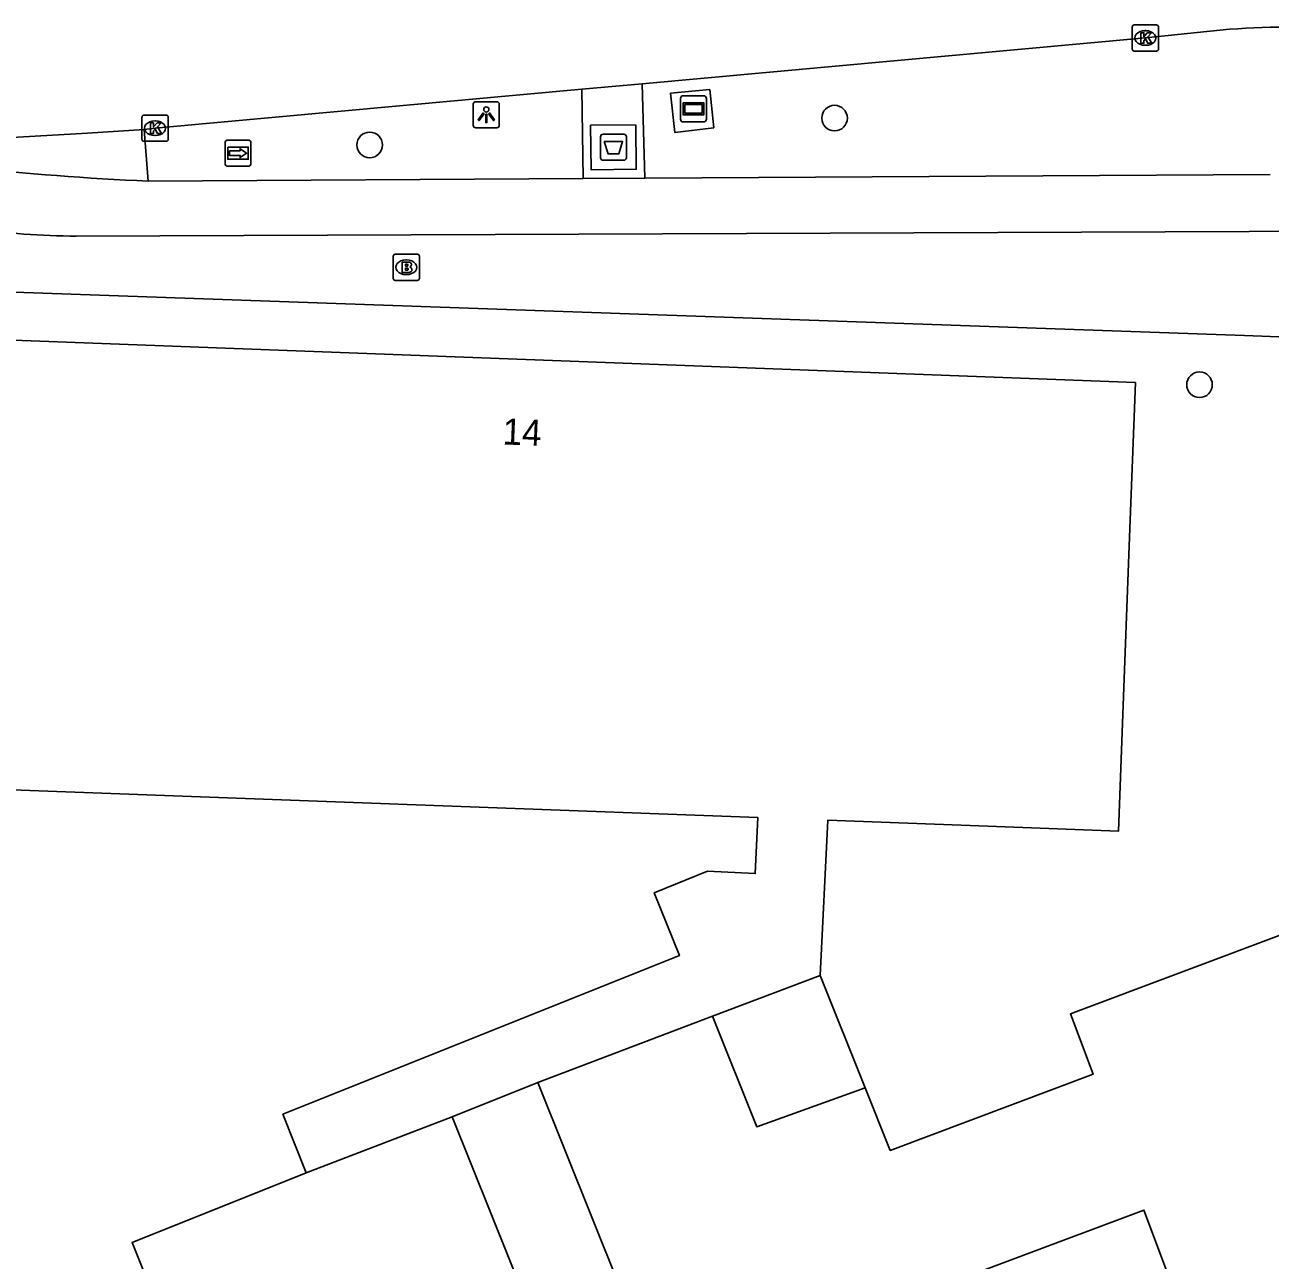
# Model space of a CAD drawing. Extents: x 161354 to 161876, y 382161 to 382804.
# Drawn here: x 161724.32 to 161771.9, y 382525.12 to 382572.33 of the extents above; entities that cross this region are included whole.
import ezdxf

# ---------------------------------------------------------------- set-up
doc = ezdxf.new("R2010")
doc.units = 0
for name, color, linetype in [('IMGEO_Afval_apart_plaats', 7, 'Continuous'), ('IMGEO_Boom', 7, 'Continuous'), ('IMGEO_Brandkraan', 7, 'Continuous'), ('IMGEO_Fietspad_gesloten', 7, 'Continuous'), ('IMGEO_Kolk', 7, 'Continuous'), ('IMGEO_Lichtpunt', 7, 'Continuous'), ('IMGEO_Pand', 7, 'Continuous'), ('IMGEO_Pand_nummerreeks', 7, 'Continuous'), ('IMGEO_Reclamebord', 7, 'Continuous'), ('IMGEO_Rijbaan_lokaal_gesloten', 7, 'Continuous'), ('IMGEO_Verkeerseiland_open', 7, 'Continuous'), ('IMGEO_Voetpad_gesloten', 7, 'Continuous'), ('IMGEO_Voetpad_open', 7, 'Continuous'), ('IMGEO_Wegwijzer', 7, 'Continuous')]:
    doc.layers.add(name, color=color, linetype=linetype)

msp = doc.modelspace()

# ---------------------------------------------------------------- linework, layer by layer
at = {"layer": 'IMGEO_Afval_apart_plaats'}
for p, q in [((161746.316, 382567.254), (161746.316, 382568.054)), ((161746.316, 382568.054), (161746.316, 382567.254)), ((161746.416, 382568.154), (161747.206, 382568.154)), ((161747.206, 382568.154), (161746.416, 382568.154)), ((161747.306, 382568.054), (161747.306, 382567.254)), ((161747.306, 382567.254), (161747.306, 382568.054)), ((161747.206, 382567.154), (161746.416, 382567.154)), ((161746.416, 382567.154), (161747.206, 382567.154))]:
    msp.add_line(p, q, dxfattribs=at)
msp.add_lwpolyline([(161746.459, 382567.868), (161747.163, 382567.868), (161747.014, 382567.398), (161746.608, 382567.398), (161746.459, 382567.868)], dxfattribs=at)
for centre, start, end in [((161746.416, 382568.054), 90, 180), ((161746.416, 382568.054), 90, 180), ((161747.206, 382568.054), 0, 90), ((161747.206, 382568.054), 360, 90), ((161746.416, 382567.254), 180, 270), ((161746.416, 382567.254), 180, 270), ((161747.206, 382567.254), 270, 0), ((161747.206, 382567.254), 270, 0)]:
    msp.add_arc(centre, 0.1, start, end, dxfattribs=at)
at = {"layer": 'IMGEO_Boom'}
for centre in [(161755.26, 382568.767), (161737.498, 382567.743), (161769.206, 382558.576)]:
    msp.add_circle(centre, 0.489, dxfattribs=at)
at = {"layer": 'IMGEO_Brandkraan'}
for p, q in [((161738.395, 382562.639), (161738.395, 382563.491)), ((161738.47, 382563.565), (161739.322, 382563.565)), ((161738.883, 382563.345), (161738.908, 382563.345)), ((161739.396, 382563.491), (161739.396, 382562.639)), ((161738.906, 382562.785), (161738.881, 382562.785)), ((161739.322, 382562.565), (161738.47, 382562.565))]:
    msp.add_line(p, q, dxfattribs=at)
for points in [[(161738.395, 382562.639), (161738.395, 382563.491)], [(161738.47, 382563.565), (161739.322, 382563.565)], [(161738.743, 382563.265), (161738.743, 382562.865), (161738.956, 382562.865)], [(161738.974, 382563.265), (161738.743, 382563.265)], [(161738.922, 382563.184), (161738.868, 382563.184), (161738.868, 382563.108)], [(161739.396, 382563.491), (161739.396, 382562.639)], [(161738.868, 382563.108), (161738.921, 382563.108)], [(161738.93, 382563.032), (161738.868, 382563.032), (161738.868, 382562.951)], [(161738.868, 382562.951), (161738.93, 382562.951)], [(161739.322, 382562.565), (161738.47, 382562.565)]]:
    msp.add_lwpolyline(points, dxfattribs=at)
for centre, radius, start, end in [((161738.472, 382563.489), 0.0765, 91.552, 178.448), ((161738.472, 382563.489), 0.0765, 91.552, 178.448), ((161738.923, 382563.146), 0.0379, 267.8285, 90.9355), ((161738.978, 382563.12), 0.145, 59.4692, 91.5367), ((161739.003, 382563.167), 0.0922, 285.5137, 58.1501), ((161739.32, 382563.489), 0.0765, 1.552, 88.448), ((161739.32, 382563.489), 0.0765, 1.552, 88.448), ((161738.931, 382562.991), 0.0404, 269.8759, 90.5077), ((161738.962, 382563.116), 0.251, 268.6676, 293.5347), ((161739.008, 382562.975), 0.105, 301.3115, 78.989), ((161738.472, 382562.641), 0.0765, 181.552, 268.448), ((161738.472, 382562.641), 0.0765, 181.552, 268.448), ((161739.32, 382562.641), 0.0765, 271.552, 358.448), ((161739.32, 382562.641), 0.0765, 271.552, 358.448)]:
    msp.add_arc(centre, radius, start, end, dxfattribs=at)
for centre, major_axis, ratio, start_param, end_param in [((161738.882, 382563.065), (-0.387, 0.002), 0.722429, 4.712389, 7.853982), ((161738.907, 382563.065), (-0.39, 0.002), 0.717154, 1.570796, 4.712389)]:
    msp.add_ellipse(centre, major_axis=major_axis, ratio=ratio, start_param=start_param, end_param=end_param, dxfattribs=at)
at = {"layer": 'IMGEO_Fietspad_gesloten'}
for points in [[(161748.005, 382566.469), (161771.903, 382566.611)], [(161729.038, 382566.356), (161745.652, 382566.455)], [(161748.005, 382566.469), (161745.652, 382566.455)], [(161774.303, 382564.444), (161726.285, 382564.255)]]:
    msp.add_lwpolyline(points, dxfattribs=at)
for centre, radius, start, end in [((161733.929, 382676.424), 110.176, 263.81352, 267.45559), ((161726.527, 382594.945), 30.691, 262.0772, 269.5474)]:
    msp.add_arc(centre, radius, start, end, dxfattribs=at)
at = {"layer": 'IMGEO_Kolk'}
for p, q in [((161766.638, 382571.404), (161766.638, 382572.256)), ((161766.713, 382572.33), (161767.565, 382572.33)), ((161767.639, 382572.256), (161767.639, 382571.404)), ((161767.126, 382572.11), (161767.151, 382572.11)), ((161767.565, 382571.33), (161766.713, 382571.33)), ((161767.149, 382571.55), (161767.124, 382571.55)), ((161728.872, 382568.881), (161729.724, 382568.881)), ((161728.797, 382567.955), (161728.797, 382568.807)), ((161729.285, 382568.661), (161729.31, 382568.661)), ((161729.798, 382568.807), (161729.798, 382567.955)), ((161729.308, 382568.101), (161729.283, 382568.101)), ((161729.724, 382567.881), (161728.872, 382567.881))]:
    msp.add_line(p, q, dxfattribs=at)
for points in [[(161766.638, 382571.404), (161766.638, 382572.256)], [(161766.713, 382572.33), (161767.565, 382572.33)], [(161767.639, 382572.256), (161767.639, 382571.404)], [(161766.959, 382572.03), (161767.082, 382572.03), (161767.082, 382571.879), (161767.212, 382572.03), (161767.376, 382572.03), (161767.23, 382571.879), (161767.383, 382571.63), (161767.231, 382571.63), (161767.146, 382571.794), (161767.082, 382571.727), (161767.082, 382571.63), (161766.959, 382571.63), (161766.959, 382572.03)], [(161767.565, 382571.33), (161766.713, 382571.33)], [(161728.872, 382568.881), (161729.724, 382568.881)], [(161728.797, 382567.955), (161728.797, 382568.807)], [(161729.118, 382568.581), (161729.241, 382568.581), (161729.241, 382568.43), (161729.371, 382568.581), (161729.535, 382568.581), (161729.389, 382568.43), (161729.542, 382568.181), (161729.39, 382568.181), (161729.305, 382568.345), (161729.241, 382568.278), (161729.241, 382568.181), (161729.118, 382568.181), (161729.118, 382568.581)], [(161729.798, 382568.807), (161729.798, 382567.955)], [(161729.724, 382567.881), (161728.872, 382567.881)]]:
    msp.add_lwpolyline(points, dxfattribs=at)
for centre, start, end in [((161766.715, 382572.254), 91.552, 178.448), ((161766.715, 382572.254), 91.552, 178.448), ((161767.563, 382572.254), 1.552, 88.448), ((161767.563, 382572.254), 1.552, 88.448), ((161766.715, 382571.406), 181.552, 268.448), ((161766.715, 382571.406), 181.552, 268.448), ((161767.563, 382571.406), 271.552, 358.448), ((161767.563, 382571.406), 271.552, 358.448), ((161728.874, 382568.805), 91.552, 178.448), ((161728.874, 382568.805), 91.552, 178.448), ((161729.722, 382568.805), 1.552, 88.448), ((161729.722, 382568.805), 1.552, 88.448), ((161728.874, 382567.957), 181.552, 268.448), ((161728.874, 382567.957), 181.552, 268.448), ((161729.722, 382567.957), 271.552, 358.448), ((161729.722, 382567.957), 271.552, 358.448)]:
    msp.add_arc(centre, 0.0765, start, end, dxfattribs=at)
for centre, major_axis, ratio, start_param, end_param in [((161767.125, 382571.83), (-0.387, 0.002), 0.722429, 4.712389, 7.853982), ((161767.15, 382571.83), (-0.39, 0.002), 0.717154, 1.570796, 4.712389), ((161729.284, 382568.381), (-0.387, 0.002), 0.722429, 4.712389, 7.853982), ((161729.309, 382568.381), (-0.39, 0.002), 0.717154, 1.570796, 4.712389)]:
    msp.add_ellipse(centre, major_axis=major_axis, ratio=ratio, start_param=start_param, end_param=end_param, dxfattribs=at)
at = {"layer": 'IMGEO_Lichtpunt'}
for p, q in [((161742.356, 382569.396), (161741.548, 382569.396)), ((161742.356, 382569.396), (161741.548, 382569.396)), ((161741.454, 382569.301), (161741.454, 382568.494)), ((161741.454, 382569.301), (161741.454, 382568.494)), ((161742.45, 382568.494), (161742.45, 382569.301)), ((161742.45, 382568.494), (161742.45, 382569.301)), ((161741.548, 382568.4), (161742.356, 382568.4)), ((161741.548, 382568.4), (161742.356, 382568.4))]:
    msp.add_line(p, q, dxfattribs=at)
for points in [[(161741.828, 382568.965), (161741.867, 382568.937), (161741.679, 382568.675), (161741.641, 382568.702), (161741.828, 382568.965)], [(161741.93, 382568.917), (161741.977, 382568.917), (161741.977, 382568.595), (161741.93, 382568.595), (161741.93, 382568.917)], [(161742.04, 382568.937), (161742.078, 382568.964), (161742.265, 382568.702), (161742.226, 382568.674), (161742.04, 382568.937)]]:
    msp.add_lwpolyline(points, dxfattribs=at)
msp.add_circle((161741.953, 382569.099), 0.0994, dxfattribs=at)
for centre, start, end in [((161741.548, 382569.301), 90, 180), ((161741.548, 382569.301), 90, 180), ((161742.356, 382569.301), 0, 90), ((161742.356, 382569.301), 0, 90), ((161741.548, 382568.494), 180, 270), ((161741.548, 382568.494), 180, 270), ((161742.356, 382568.494), 270, 0), ((161742.356, 382568.494), 270, 360)]:
    msp.add_arc(centre, 0.0946, start, end, dxfattribs=at)
at = {"layer": 'IMGEO_Pand'}
for points in [[(161735.075, 382528.457), (161734.18, 382530.69), (161749.331, 382536.762), (161748.369, 382539.161), (161750.406, 382539.978), (161752.228, 382539.889), (161752.332, 382542.029), (161724.511, 382543.072), (161719.514, 382543.259), (161720.16, 382560.416), (161766.754, 382558.659), (161766.519, 382552.424), (161766.277, 382545.989), (161766.108, 382541.512), (161761.112, 382541.699), (161755.002, 382541.928), (161754.713, 382535.995)], [(161756.431, 382531.707), (161757.391, 382529.312), (161765.137, 382532.22), (161764.271, 382534.527), (161785.178, 382542.374), (161786.424, 382539.134), (161788.413, 382539.88), (161788.244, 382540.331), (161788.686, 382540.497), (161790.549, 382535.529), (161790.101, 382535.361), (161789.941, 382535.787), (161787.992, 382535.056), (161795.715, 382514.974)], [(161750.597, 382534.435), (161754.713, 382535.995)], [(161754.713, 382535.995), (161756.431, 382531.707)], [(161743.927, 382531.906), (161750.597, 382534.435)], [(161756.431, 382531.707), (161752.288, 382530.216), (161750.597, 382534.435)], [(161743.927, 382531.906), (161740.655, 382530.595)], [(161749.163, 382518.84), (161743.927, 382531.906)], [(161740.655, 382530.595), (161750.132, 382506.951), (161752.001, 382502.287), (161747.608, 382500), (161741.809, 382496.981), (161740.585, 382500), (161740.517, 382500.167), (161740.099, 382500), (161729.849, 382495.902), (161730.293, 382494.79), (161727.018, 382493.481), (161724.95, 382498.651), (161726.18, 382499.143), (161725.837, 382500), (161724.022, 382504.528), (161728.664, 382506.388), (161735.151, 382508.988), (161728.418, 382525.789), (161735.075, 382528.457)], [(161740.655, 382530.595), (161735.075, 382528.457)], [(161770.887, 382516.889), (161767.082, 382527.032), (161757.117, 382523.292)]]:
    msp.add_lwpolyline(points, dxfattribs=at)
at = {"layer": 'IMGEO_Reclamebord'}
for p, q in [((161749.374, 382568.722), (161749.374, 382569.522)), ((161749.374, 382569.522), (161749.374, 382568.722)), ((161749.474, 382569.622), (161750.264, 382569.622)), ((161750.264, 382569.622), (161749.474, 382569.622)), ((161750.364, 382569.522), (161750.364, 382568.722)), ((161750.364, 382568.722), (161750.364, 382569.522)), ((161750.264, 382568.622), (161749.474, 382568.622)), ((161749.474, 382568.622), (161750.264, 382568.622))]:
    msp.add_line(p, q, dxfattribs=at)
for points in [[(161749.475, 382569.354), (161750.263, 382569.354), (161750.263, 382568.89), (161749.475, 382568.89), (161749.475, 382569.354)], [(161749.54, 382569.289), (161749.54, 382568.955), (161750.198, 382568.955), (161750.198, 382569.289), (161749.54, 382569.289)]]:
    msp.add_lwpolyline(points, dxfattribs=at)
for centre, start, end in [((161749.474, 382569.522), 90, 180), ((161749.474, 382569.522), 90, 180), ((161750.264, 382569.522), 0, 90), ((161750.264, 382569.522), 360, 90), ((161749.474, 382568.722), 180, 270), ((161749.474, 382568.722), 180, 270), ((161750.264, 382568.722), 270, 0), ((161750.264, 382568.722), 270, 0)]:
    msp.add_arc(centre, 0.1, start, end, dxfattribs=at)
at = {"layer": 'IMGEO_Rijbaan_lokaal_gesloten'}
for points in [[(161747.915, 382570.08), (161767.139, 382571.832), (161770.354, 382572.163)], [(161728.883, 382568.336), (161729.297, 382568.383), (161745.609, 382569.87)], [(161745.609, 382569.87), (161747.915, 382570.08)], [(161722.7, 382567.959), (161726.721, 382568.193), (161728.883, 382568.336)]]:
    msp.add_lwpolyline(points, dxfattribs=at)
msp.add_arc((161772.524, 382544.855), 27.394, 73.7371, 94.5444, dxfattribs=at)
at = {"layer": 'IMGEO_Verkeerseiland_open'}
msp.add_lwpolyline([(161728.883, 382568.336), (161729.038, 382566.356)], dxfattribs=at)
at = {"layer": 'IMGEO_Voetpad_gesloten'}
msp.add_lwpolyline([(161747.663, 382568.513), (161745.938, 382568.492), (161745.959, 382566.795), (161747.684, 382566.816), (161747.663, 382568.513)], dxfattribs=at)
at = {"layer": 'IMGEO_Voetpad_open'}
for points in [[(161745.652, 382566.455), (161745.609, 382569.87)], [(161747.915, 382570.08), (161748.005, 382566.469)], [(161750.65, 382568.392), (161749.152, 382568.221), (161748.998, 382569.718), (161750.491, 382569.859), (161750.65, 382568.392)], [(161782.001, 382556.605), (161781.188, 382558.978), (161780.231, 382559.421), (161779.298, 382559.715), (161776.187, 382560.249), (161770.93, 382560.454), (161716.681, 382562.374)]]:
    msp.add_lwpolyline(points, dxfattribs=at)
at = {"layer": 'IMGEO_Wegwijzer'}
for p, q in [((161732.071, 382567.927), (161732.861, 382567.927)), ((161732.861, 382567.927), (161732.071, 382567.927)), ((161731.971, 382567.027), (161731.971, 382567.827)), ((161731.971, 382567.827), (161731.971, 382567.027)), ((161732.961, 382567.827), (161732.961, 382567.027)), ((161732.961, 382567.027), (161732.961, 382567.827)), ((161732.861, 382566.927), (161732.071, 382566.927)), ((161732.071, 382566.927), (161732.861, 382566.927))]:
    msp.add_line(p, q, dxfattribs=at)
for points in [[(161732.072, 382567.659), (161732.86, 382567.659), (161732.86, 382567.195), (161732.072, 382567.195), (161732.072, 382567.659)], [(161732.137, 382567.511), (161732.137, 382567.427), (161732.137, 382567.343), (161732.548, 382567.343), (161732.548, 382567.26), (161732.795, 382567.427), (161732.548, 382567.594), (161732.548, 382567.511), (161732.137, 382567.511)]]:
    msp.add_lwpolyline(points, dxfattribs=at)
for centre, start, end in [((161732.071, 382567.827), 90, 180), ((161732.071, 382567.827), 90, 180), ((161732.861, 382567.827), 0, 90), ((161732.861, 382567.827), 360, 90), ((161732.071, 382567.027), 180, 270), ((161732.071, 382567.027), 180, 270), ((161732.861, 382567.027), 270, 0), ((161732.861, 382567.027), 270, 0)]:
    msp.add_arc(centre, 0.1, start, end, dxfattribs=at)

# ---------------------------------------------------------------- texts
at = {"layer": 'IMGEO_Pand_nummerreeks'}
msp.add_text('14', height=1, rotation=357.7142, dxfattribs=at).set_placement((161742.559, 382556.296))

doc.saveas('drawing.dxf')
